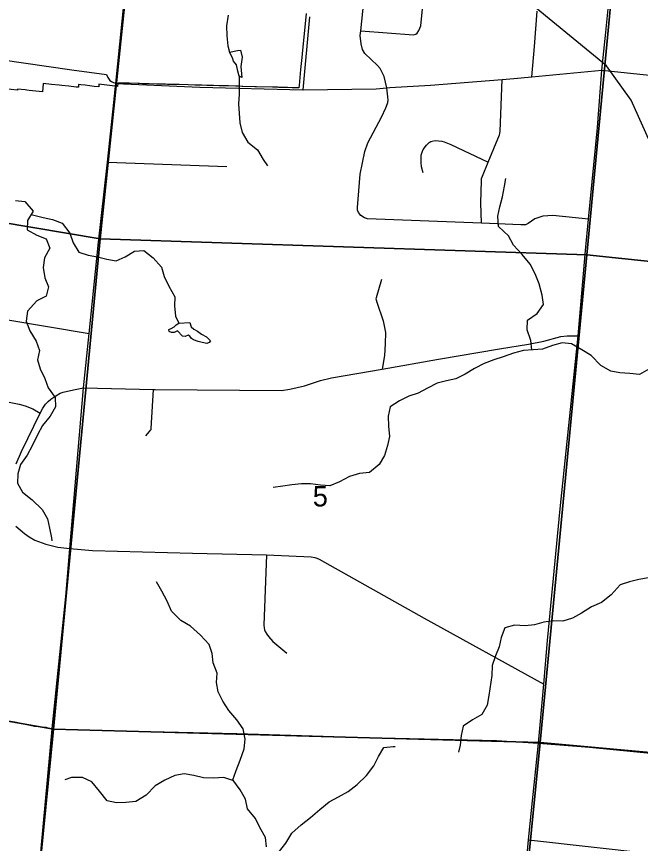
# Model space of a CAD drawing. Extents: x 0 to 34, y 0 to 22.
# Drawn here: x 4.294 to 4.938, y 18.715 to 19.568 of the extents above; entities that cross this region are included whole.
import ezdxf

# ---------------------------------------------------------------- set-up
doc = ezdxf.new("R2010")
doc.units = 0
for name, color, linetype in [('GM_X_City_Street', 7, 'Continuous'), ('GM_X_Corporation', 7, 'Continuous'), ('GM_X_County_Road', 7, 'Continuous'), ('GM_X_Minor_Lake', 7, 'Continuous'), ('GM_X_Minor_River', 7, 'Continuous'), ('GM_X_Rail_Line', 7, 'Continuous'), ('GM_X_Section', 7, 'Continuous'), ('GM_X_Section_Text', 7, 'Continuous')]:
    doc.layers.add(name, color=color, linetype=linetype)

msp = doc.modelspace()

# ---------------------------------------------------------------- linework, layer by layer
at = {"layer": 'GM_X_City_Street'}
for p, q in [((4.59029, 19.49236), (4.59698, 19.56772)), ((4.388, 19.41786), (4.51134, 19.41327)), ((4.82287, 18.71848), (4.94885, 18.70443))]:
    msp.add_line(p, q, dxfattribs=at)
for points in [[(4.6495, 19.55352), (4.70407, 19.5494), (4.70658, 19.54998), (4.70772, 19.55101), (4.70969, 19.55362), (4.71153, 19.55851), (4.7191, 19.63489), (4.72002, 19.64075), (4.72114, 19.64368), (4.72323, 19.64713), (4.72927, 19.65267), (4.73808, 19.66217), (4.74785, 19.6727), (4.74927, 19.67566), (4.75008, 19.67869), (4.75124, 19.68572), (4.752, 19.69974), (4.75163, 19.70718), (4.74142, 19.75116)], [(4.67634, 19.49446), (4.67366, 19.50612), (4.66951, 19.5144), (4.66694, 19.5177), (4.6538, 19.53002), (4.65144, 19.53407), (4.65007, 19.53981), (4.64898, 19.54858), (4.6495, 19.55352), (4.65998, 19.65356), (4.66264, 19.66755), (4.66594, 19.67716), (4.66808, 19.6824), (4.67052, 19.68502), (4.67295, 19.68656), (4.67899, 19.68935), (4.68867, 19.69188), (4.69492, 19.69225), (4.69995, 19.69221), (4.70526, 19.69108), (4.70955, 19.68892), (4.71645, 19.68418), (4.73808, 19.66217), (4.75674, 19.6432)], [(4.59318, 19.5711), (4.59113, 19.55035), (4.58944, 19.53344), (4.58943, 19.53338), (4.58873, 19.5259), (4.58783, 19.51654), (4.58752, 19.51334), (4.58594, 19.4969), (4.58571, 19.4945), (4.58192, 19.49457), (4.58003, 19.49466), (4.57865, 19.49466), (4.5738, 19.49478), (4.57246, 19.49486), (4.56672, 19.495), (4.5649, 19.49505), (4.56397, 19.49508), (4.5631, 19.4951), (4.55841, 19.49522), (4.54195, 19.49565), (4.54134, 19.49566), (4.54006, 19.49569), (4.52774, 19.49602), (4.52714, 19.49603), (4.52335, 19.49614), (4.52201, 19.49617), (4.52044, 19.49619), (4.51294, 19.49649), (4.51162, 19.49654), (4.50347, 19.49672), (4.49741, 19.49686), (4.494, 19.49694), (4.49069, 19.49703), (4.48549, 19.49717), (4.47839, 19.49736), (4.47129, 19.49756), (4.46207, 19.49781), (4.46182, 19.49782), (4.45472, 19.49801), (4.45055, 19.49812), (4.44999, 19.49814), (4.44801, 19.49819), (4.44678, 19.49823), (4.44522, 19.49827), (4.43863, 19.49845), (4.43102, 19.49865), (4.42917, 19.49872), (4.42443, 19.49883), (4.42127, 19.49891), (4.4197, 19.49895), (4.41046, 19.4992), (4.39876, 19.49951), (4.39839, 19.49598), (4.39571, 19.4963), (4.37935, 19.49825), (4.37906, 19.49543), (4.37436, 19.49599), (4.36966, 19.49655), (4.36497, 19.49712), (4.36074, 19.49763), (4.35836, 19.49789), (4.35808, 19.49507), (4.35572, 19.49535), (4.34821, 19.49625), (4.34115, 19.49709), (4.34113, 19.49692), (4.33822, 19.49721), (4.33021, 19.49803), (4.32174, 19.49888), (4.32097, 19.49024), (4.30745, 19.49181), (4.3048, 19.49212), (4.30301, 19.49233), (4.29533, 19.49324), (4.29523, 19.4922), (4.27528, 19.49419)], [(4.82632, 19.50585), (4.82888, 19.53733), (4.83176, 19.57355)], [(4.8125, 18.60635), (4.82287, 18.71848), (4.82569, 18.74896), (4.83308, 18.81815), (4.83845, 18.87916), (4.84243, 18.92436), (4.85542, 19.05994), (4.87406, 19.23863), (4.88147, 19.32669), (4.88461, 19.35894), (4.89383, 19.45351), (4.89848, 19.51273)], [(4.77418, 19.35479), (4.77362, 19.37594), (4.77405, 19.39873), (4.77435, 19.40086), (4.77512, 19.40345), (4.78117, 19.41799), (4.79279, 19.44594), (4.79312, 19.44746), (4.79347, 19.44972), (4.79546, 19.5031)], [(4.88461, 19.35894), (4.84789, 19.36294), (4.83743, 19.36227), (4.82919, 19.35944), (4.82241, 19.35468), (4.81971, 19.35323), (4.81477, 19.35317), (4.77418, 19.35479), (4.6564, 19.35948), (4.65339, 19.36051), (4.64965, 19.36289), (4.64708, 19.366), (4.64626, 19.36846), (4.64607, 19.37097), (4.64891, 19.40548), (4.65372, 19.42892), (4.65681, 19.43777), (4.67082, 19.4642), (4.67544, 19.47376), (4.67727, 19.47828), (4.67753, 19.4795), (4.67774, 19.48171), (4.67765, 19.48511), (4.67634, 19.49446)], [(4.71408, 19.40698), (4.71244, 19.41319), (4.71188, 19.41711), (4.71177, 19.42182), (4.7119, 19.4249), (4.71286, 19.42803), (4.71416, 19.43092), (4.71751, 19.4354), (4.72023, 19.43799), (4.72174, 19.439), (4.72313, 19.43962), (4.72652, 19.44009), (4.72978, 19.43982), (4.73314, 19.43942), (4.73582, 19.43871), (4.74259, 19.43606), (4.78117, 19.41799)], [(4.67102, 19.29675), (4.66538, 19.2777), (4.66529, 19.27665), (4.66537, 19.27562), (4.66602, 19.27351), (4.67272, 19.25413), (4.67414, 19.24737), (4.67504, 19.2419), (4.67492, 19.2305), (4.67421, 19.21836), (4.67172, 19.20431)], [(4.23967, 19.26286), (4.36931, 19.24111)], [(4.29389, 19.10645), (4.29937, 19.11943), (4.31861, 19.15868), (4.32127, 19.1641), (4.32397, 19.16815), (4.32676, 19.1708), (4.32978, 19.17332), (4.33485, 19.17673), (4.33937, 19.17931), (4.3424, 19.18066), (4.3531, 19.18304), (4.36354, 19.18485), (4.43552, 19.18313), (4.43718, 19.18309), (4.56773, 19.18229), (4.57631, 19.18358), (4.59159, 19.18717), (4.60805, 19.19244), (4.61952, 19.19518), (4.67172, 19.20431), (4.72993, 19.2145), (4.79285, 19.22519), (4.82258, 19.22991), (4.83862, 19.23329), (4.85601, 19.23777), (4.86268, 19.23874), (4.87406, 19.23863)], [(4.42777, 19.13557), (4.43149, 19.13985), (4.43264, 19.14112), (4.43308, 19.14184), (4.43328, 19.14284), (4.43552, 19.18313)], [(4.26363, 19.17454), (4.29687, 19.16814), (4.30309, 19.16646), (4.31098, 19.16321), (4.31861, 19.15868)], [(4.29345, 19.0422), (4.30255, 19.03474), (4.30729, 19.03128), (4.31299, 19.02761), (4.32465, 19.0235), (4.33672, 19.02052), (4.34931, 19.01932), (4.37252, 19.01709), (4.47594, 19.01453), (4.55241, 19.01269), (4.59836, 19.01068), (4.60213, 19.00999), (4.60413, 19.00922), (4.60678, 19.00801), (4.71507, 18.94714), (4.83845, 18.87916)], [(4.55241, 19.01269), (4.5495, 18.94013), (4.54981, 18.93719), (4.5503, 18.93522), (4.55102, 18.93364), (4.55262, 18.93071), (4.55429, 18.92842), (4.5589, 18.92336), (4.57338, 18.911)], [(4.2115, 18.85363), (4.29434, 18.83995), (4.31283, 18.83574), (4.32457, 18.83492), (4.33099, 18.83279), (4.43144, 18.83027), (4.52148, 18.82828), (4.65529, 18.82399), (4.7897, 18.82101), (4.83308, 18.81815), (4.8857, 18.81413), (4.95228, 18.8076)]]:
    msp.add_lwpolyline(points, dxfattribs=at)
at = {"layer": 'GM_X_Corporation'}
msp.add_lwpolyline([(4.59318, 19.5711), (4.59113, 19.55035), (4.58944, 19.53344), (4.58943, 19.53338), (4.58873, 19.5259), (4.58783, 19.51654), (4.58752, 19.51334), (4.58594, 19.4969), (4.58571, 19.4945), (4.58192, 19.49457), (4.58003, 19.49466), (4.57865, 19.49466), (4.5738, 19.49478), (4.57246, 19.49486), (4.56672, 19.495), (4.5649, 19.49505), (4.56397, 19.49508), (4.5631, 19.4951), (4.55841, 19.49522), (4.54195, 19.49565), (4.54134, 19.49566), (4.54006, 19.49569), (4.52774, 19.49602), (4.52714, 19.49603), (4.52335, 19.49614), (4.52201, 19.49617), (4.52044, 19.49619), (4.51294, 19.49649), (4.51162, 19.49654), (4.50347, 19.49672), (4.49741, 19.49686), (4.494, 19.49694), (4.49069, 19.49703), (4.48549, 19.49717), (4.47839, 19.49736), (4.47129, 19.49756), (4.46207, 19.49781), (4.46182, 19.49782), (4.45472, 19.49801), (4.45055, 19.49812), (4.44999, 19.49814), (4.44801, 19.49819), (4.44678, 19.49823), (4.44576, 19.49826), (4.44522, 19.49827), (4.43863, 19.49845), (4.43102, 19.49865), (4.42917, 19.49872), (4.42443, 19.49883), (4.42127, 19.49891), (4.4197, 19.49895), (4.41046, 19.4992), (4.39876, 19.49951), (4.39839, 19.49598), (4.39571, 19.4963), (4.37935, 19.49825), (4.37906, 19.49543), (4.37436, 19.49599), (4.36966, 19.49655), (4.36497, 19.49712), (4.36074, 19.49763), (4.35836, 19.49789), (4.35808, 19.49507), (4.35572, 19.49535), (4.34821, 19.49625), (4.34115, 19.49709), (4.34113, 19.49692), (4.33822, 19.49721), (4.33021, 19.49803), (4.32174, 19.49888), (4.32097, 19.49024), (4.30745, 19.49181), (4.3048, 19.49212), (4.30301, 19.49233), (4.29533, 19.49324), (4.29523, 19.4922), (4.27528, 19.49419)], dxfattribs=at)
at = {"layer": 'GM_X_County_Road'}
for p, q in [((4.89848, 19.51273), (4.90246, 19.55202)), ((4.39586, 19.4897), (4.39688, 19.49904))]:
    msp.add_line(p, q, dxfattribs=at)
for points in [[(4.90246, 19.55202), (4.91715, 19.69691), (4.92579, 19.78759), (4.92922, 19.82487), (4.93585, 19.89606)], [(4.39688, 19.49904), (4.41607, 19.68889), (4.41812, 19.70917)], [(3.91046, 19.55847), (4.12066, 19.53468), (4.12185, 19.53502), (4.12296, 19.53578), (4.12392, 19.53701), (4.12453, 19.5386), (4.1265, 19.5532), (4.12702, 19.55455), (4.12807, 19.55583), (4.12898, 19.55673), (4.12952, 19.55698), (4.13018, 19.55713), (4.21505, 19.54536), (4.22451, 19.54367), (4.2296, 19.54149), (4.23272, 19.53536), (4.27771, 19.52373), (4.35139, 19.51311), (4.387, 19.5083), (4.38847, 19.50523), (4.39071, 19.5022), (4.39233, 19.50102), (4.39373, 19.50028), (4.39688, 19.49904)], [(4.89848, 19.51273), (5.03286, 19.49875), (5.04292, 19.49819), (5.05736, 19.49908), (5.07049, 19.50036), (5.0743, 19.50106), (5.07947, 19.50363), (5.14839, 19.54554), (5.15452, 19.54829), (5.1608, 19.54913), (5.17506, 19.55002), (5.21924, 19.54619), (5.31171, 19.53524), (5.40859, 19.52483), (5.40913, 19.52477)], [(4.39688, 19.49904), (4.48362, 19.49538), (4.58991, 19.49235), (4.59029, 19.49236), (4.66551, 19.49348), (4.67634, 19.49446), (4.67958, 19.49475), (4.7214, 19.49724), (4.79546, 19.5031), (4.80774, 19.50407), (4.82632, 19.50585), (4.89848, 19.51273)], [(4.33099, 18.83279), (4.33104, 18.83328), (4.34504, 18.96961), (4.34931, 19.01932), (4.36354, 19.18485), (4.36931, 19.24111), (4.37897, 19.33531), (4.388, 19.41786), (4.39545, 19.48589), (4.39581, 19.48924), (4.39586, 19.4897)], [(4.25721, 18.47167), (4.25621, 18.47822), (4.25619, 18.47922), (4.25599, 18.48678), (4.25814, 18.50062), (4.26552, 18.55163), (4.26589, 18.55371), (4.26657, 18.5575), (4.27127, 18.56541), (4.28004, 18.58007), (4.31283, 18.63494), (4.31329, 18.63615), (4.31363, 18.63736), (4.31411, 18.64488), (4.31618, 18.66825), (4.31983, 18.7096), (4.33099, 18.83279)]]:
    msp.add_lwpolyline(points, dxfattribs=at)
at = {"layer": 'GM_X_Minor_Lake'}
for points in [[(4.51406, 19.53139), (4.52229, 19.53312), (4.52553, 19.53344), (4.52728, 19.52618), (4.52595, 19.51671), (4.52666, 19.5053), (4.52403, 19.5065), (4.52262, 19.51184), (4.52123, 19.51814), (4.51827, 19.52219), (4.51701, 19.52564), (4.51406, 19.53139)], [(4.46174, 19.25177), (4.47323, 19.25244), (4.47466, 19.24804), (4.47727, 19.24552), (4.48103, 19.24354), (4.48534, 19.24041), (4.49041, 19.23765), (4.49431, 19.23339), (4.49314, 19.2317), (4.49084, 19.23061), (4.48592, 19.23166), (4.48176, 19.23289), (4.47705, 19.2345), (4.4748, 19.23588), (4.47314, 19.23838), (4.47145, 19.23937), (4.46838, 19.23791), (4.46554, 19.23835), (4.46033, 19.24378), (4.45688, 19.24214), (4.45421, 19.242), (4.45177, 19.24319), (4.45143, 19.24529), (4.45373, 19.24619), (4.45699, 19.24783), (4.45894, 19.24988), (4.46174, 19.25177)]]:
    msp.add_lwpolyline(points, dxfattribs=at)
at = {"layer": 'GM_X_Minor_River'}
for points in [[(4.51255, 19.56946), (4.51084, 19.55862), (4.51122, 19.54816), (4.51237, 19.53789), (4.51406, 19.53139)], [(4.52397, 19.50674), (4.52422, 19.48808), (4.52324, 19.47798), (4.52477, 19.45858), (4.52706, 19.44831), (4.53297, 19.43861), (4.54288, 19.43062), (4.54897, 19.42073), (4.55317, 19.41407)], [(4.82621, 19.22416), (4.8253, 19.23396), (4.8213, 19.24499), (4.82187, 19.25488), (4.83158, 19.26154), (4.83825, 19.27105), (4.83673, 19.28075), (4.83368, 19.29216), (4.82948, 19.30244), (4.82434, 19.31252), (4.81614, 19.32241), (4.80738, 19.33211), (4.80223, 19.34181), (4.79175, 19.35151), (4.79099, 19.36216), (4.79308, 19.37167), (4.79575, 19.38213), (4.79804, 19.39297), (4.79937, 19.40096)], [(4.29325, 19.37813), (4.30278, 19.37736), (4.31154, 19.36728), (4.30564, 19.35777), (4.30526, 19.34788), (4.31517, 19.34255), (4.32489, 19.33875), (4.3287, 19.32905), (4.32317, 19.31897), (4.32165, 19.30907), (4.32356, 19.29861), (4.32718, 19.2891), (4.32489, 19.2794), (4.31536, 19.27464), (4.30564, 19.26399), (4.30412, 19.25372), (4.30793, 19.24382), (4.31441, 19.23317), (4.31784, 19.22366), (4.31594, 19.21396), (4.3188, 19.20444), (4.32337, 19.19455), (4.3268, 19.18504), (4.33423, 19.17515), (4.33442, 19.16544), (4.32909, 19.15574), (4.32089, 19.14623), (4.31594, 19.13633), (4.31022, 19.12511), (4.30508, 19.1156), (4.29841, 19.1059), (4.29555, 19.09638), (4.29536, 19.08668), (4.30031, 19.07717), (4.31022, 19.06956), (4.3207, 19.05947), (4.32604, 19.04977), (4.32813, 19.04025), (4.33042, 19.03017), (4.3308, 19.02713)], [(4.30937, 19.36378), (4.32164, 19.36081), (4.33136, 19.35872), (4.34127, 19.35473), (4.34909, 19.34465), (4.35271, 19.33456), (4.35862, 19.32505), (4.36814, 19.32182), (4.37767, 19.3201), (4.38739, 19.31763), (4.39692, 19.31611), (4.40645, 19.3201), (4.41597, 19.326), (4.4255, 19.32657), (4.43541, 19.31896), (4.4438, 19.30945), (4.44647, 19.29994), (4.45142, 19.28986), (4.45752, 19.27901), (4.45733, 19.2695), (4.45847, 19.25904), (4.46169, 19.25173)], [(4.94706, 19.20409), (4.93716, 19.19876), (4.92744, 19.19972), (4.91715, 19.20029), (4.90762, 19.202), (4.89752, 19.20809), (4.88742, 19.21817), (4.87789, 19.22425), (4.86722, 19.23034), (4.8575, 19.23148), (4.84759, 19.22882), (4.83711, 19.22483), (4.82739, 19.22426), (4.81768, 19.2235), (4.80739, 19.22064), (4.79672, 19.21703), (4.78681, 19.21399), (4.77709, 19.20999), (4.76699, 19.20505), (4.75727, 19.19915), (4.74774, 19.1942), (4.73802, 19.1923), (4.72831, 19.18983), (4.7184, 19.1845), (4.70887, 19.17937), (4.69934, 19.17633), (4.68962, 19.17157), (4.67991, 19.16529), (4.678, 19.15578), (4.67819, 19.14551), (4.67933, 19.13486), (4.67724, 19.12534), (4.67419, 19.11526), (4.66866, 19.10575), (4.65856, 19.09757), (4.64827, 19.09662), (4.63798, 19.09358), (4.6275, 19.08787), (4.61779, 19.08388), (4.60788, 19.08445), (4.59778, 19.08578), (4.58825, 19.08597), (4.57853, 19.08483), (4.569, 19.0835), (4.55909, 19.08216)], [(4.9465, 18.98875), (4.93659, 18.98722), (4.92687, 18.98494), (4.91734, 18.98171), (4.908, 18.97143), (4.89809, 18.96345), (4.88781, 18.95907), (4.87752, 18.9526), (4.86799, 18.94728), (4.85827, 18.94423), (4.84855, 18.94461), (4.83845, 18.94328), (4.82892, 18.94024), (4.8192, 18.93929), (4.80815, 18.94005), (4.79824, 18.93719), (4.79462, 18.92749), (4.79252, 18.91779), (4.78871, 18.90828), (4.78509, 18.89838), (4.7849, 18.88811), (4.78185, 18.86756), (4.77995, 18.85767), (4.77442, 18.84778), (4.76489, 18.84245), (4.75517, 18.83579), (4.75327, 18.82628), (4.75212, 18.81639), (4.7506, 18.80897)], [(4.55222, 18.71118), (4.55108, 18.72088), (4.54536, 18.73115), (4.54098, 18.74067), (4.53279, 18.75056), (4.5305, 18.76065), (4.52497, 18.77016), (4.51754, 18.78043), (4.52097, 18.79014), (4.52517, 18.8006), (4.52917, 18.8124), (4.53012, 18.82229), (4.52803, 18.83294), (4.52155, 18.84245), (4.51354, 18.85216), (4.50726, 18.86167), (4.5023, 18.87137), (4.50059, 18.88089), (4.50135, 18.89059), (4.49735, 18.90124), (4.4962, 18.91076), (4.49297, 18.92027), (4.48401, 18.92978), (4.47372, 18.9391), (4.46381, 18.94481), (4.45428, 18.95451), (4.44971, 18.96479), (4.44438, 18.97506), (4.43866, 18.98495)], [(4.55207, 18.69107), (4.5566, 18.69577), (4.5648, 18.70547), (4.57223, 18.71517), (4.57852, 18.72545), (4.58805, 18.73401), (4.59758, 18.74162), (4.6073, 18.7498), (4.61682, 18.75779), (4.62654, 18.76293), (4.63645, 18.76844), (4.64598, 18.77548), (4.65551, 18.785), (4.66313, 18.79489), (4.6679, 18.8044), (4.67323, 18.81391), (4.68314, 18.81487), (4.68524, 18.81487)], [(4.51839, 18.77927), (4.50821, 18.78291), (4.49734, 18.78215), (4.48724, 18.78253), (4.47733, 18.78481), (4.46723, 18.78652), (4.45752, 18.78481), (4.44742, 18.78024), (4.43751, 18.77434), (4.42817, 18.76464), (4.4175, 18.75798), (4.40721, 18.75722), (4.3973, 18.75684), (4.38777, 18.75874), (4.37977, 18.76883), (4.37214, 18.77853), (4.36243, 18.78291), (4.35099, 18.78272), (4.34413, 18.78043)]]:
    msp.add_lwpolyline(points, dxfattribs=at)
at = {"layer": 'GM_X_Rail_Line'}
msp.add_lwpolyline([(4.95149, 19.43129), (4.92886, 19.48187), (4.9032, 19.51724), (4.81334, 19.59115)], dxfattribs=at)
at = {"layer": 'GM_X_Section'}
for points in [[(3.95103, 19.92358), (4.43689, 19.87849), (4.38059, 19.33876), (3.89779, 19.42002)], [(4.43689, 19.87849), (4.93085, 19.82538), (4.88286, 19.32204), (4.38059, 19.33876)], [(4.93085, 19.82538), (5.43401, 19.77795), (5.38535, 19.26971), (4.88286, 19.32204)], [(4.38059, 19.33876), (4.33236, 18.83277), (3.84478, 18.91854), (3.89779, 19.42002)], [(4.88286, 19.32204), (4.83487, 18.81908), (4.33236, 18.83277), (4.38059, 19.33876)], [(5.38535, 19.26971), (5.33863, 18.77335), (4.83487, 18.81908), (4.88286, 19.32204)], [(3.84478, 18.91854), (4.33236, 18.83277), (4.28649, 18.36934), (3.78896, 18.4239)], [(4.33236, 18.83277), (4.83487, 18.81908), (4.78481, 18.31634), (4.28649, 18.36934)], [(4.83487, 18.81908), (5.33863, 18.77335), (5.29553, 18.34377), (5.28684, 18.34471), (5.27986, 18.3456), (5.26871, 18.34696), (5.25869, 18.34811), (5.24355, 18.34823), (5.22047, 18.34945), (5.20301, 18.34753), (5.19635, 18.34614), (5.18681, 18.34236), (5.17707, 18.3382), (5.16841, 18.33155), (5.16226, 18.32713), (5.14563, 18.30967), (5.14302, 18.30233), (5.1342, 18.28755), (5.1334, 18.28567), (4.78481, 18.31634)]]:
    msp.add_lwpolyline(points, close=True, dxfattribs=at)

# ---------------------------------------------------------------- texts
at = {"layer": 'GM_X_Section_Text'}
msp.add_text('5', height=0.02093, rotation=0.00001, dxfattribs=at).set_placement((4.60004, 19.06258))

doc.saveas('drawing.dxf')
